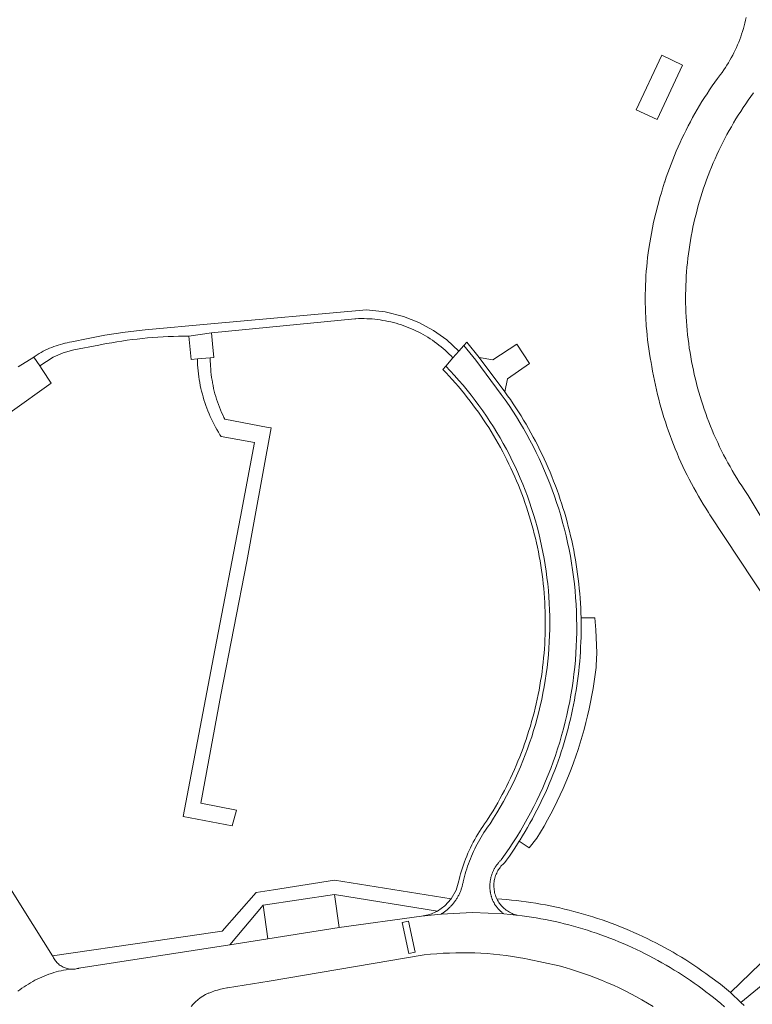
# Model space of a CAD drawing. Extents: x 146402 to 164798, y 455483 to 464134.
# Tile 456 of 575: x 158864 to 158963, y 460615 to 460749. Entities that reach past the tile are written whole.
import ezdxf

# ---------------------------------------------------------------- set-up
doc = ezdxf.new("R2010")
doc.units = 0
doc.header["$LTSCALE"] = 0.2
for name, color, linetype, lineweight in [('B-XX-VH-VERHARDING_BETONSTRAATSTEEN-GV', 252, 'CONTINUOUS', 18), ('B-XX-VH-VERHARDING_HALFVERHARDING-GV', 252, 'CONTINUOUS', 18), ('B-XX-VH-VERHARDING_STRAATBAKSTEEN-GV', 252, 'CONTINUOUS', 18), ('B-XX-VH-VERHARDING_TEGEL-GV', 252, 'CONTINUOUS', 18), ('B-XX-VH-VERHARDING_TEGEL_RUBBER-GV', 252, 'CONTINUOUS', 18)]:
    doc.layers.add(name, color=color, linetype=linetype, lineweight=lineweight)

msp = doc.modelspace()

# ---------------------------------------------------------------- linework, layer by layer
at = {"layer": 'B-XX-VH-VERHARDING_BETONSTRAATSTEEN-GV'}
for points in [[(158932.979, 460701.971), (158931.274, 460704.621), (158928.026, 460702.463), (158926.175, 460702.81), (158929.633, 460698.163), (158929.981, 460699.915)], [(158917.485, 460622.288), (158916.577, 460626.479), (158915.745, 460626.299), (158916.653, 460622.108)]]:
    msp.add_lwpolyline(points, close=True, dxfattribs=at)
for points in [[(158857.029, 460691.391), (158868.182, 460699.335), (158866.976, 460701.155), (158866.641, 460701.66), (158865.847, 460702.858), (158863.748, 460701.553)], [(158863.695, 460616.986), (158863.968, 460617.194), (158864.246, 460617.397), (158864.528, 460617.593), (158864.815, 460617.782), (158865.106, 460617.964), (158865.402, 460618.14), (158865.701, 460618.309), (158866.004, 460618.47), (158866.311, 460618.625), (158866.621, 460618.773), (158866.935, 460618.913), (158867.252, 460619.046), (158867.572, 460619.171), (158867.895, 460619.289), (158868.22, 460619.4), (158868.548, 460619.502), (158868.878, 460619.598), (158869.211, 460619.685), (158869.545, 460619.765), (158869.881, 460619.837), (158870.219, 460619.9), (158870.558, 460619.957), (158870.772, 460619.987), (158870.676, 460619.998), (158870.527, 460620.022), (158870.378, 460620.055), (158870.232, 460620.095), (158870.089, 460620.143), (158869.948, 460620.198), (158869.81, 460620.261), (158869.675, 460620.331), (158869.544, 460620.408), (158869.418, 460620.491), (158869.296, 460620.582), (158869.179, 460620.678), (158869.068, 460620.781), (158868.962, 460620.889), (158868.861, 460621.003), (158868.767, 460621.122), (158868.68, 460621.245), (158868.599, 460621.374), (158868.525, 460621.506), (158868.458, 460621.642), (158868.398, 460621.781), (158864.508, 460627.96), (158862.784, 460630.699)]]:
    msp.add_lwpolyline(points, dxfattribs=at)
at = {"layer": 'B-XX-VH-VERHARDING_HALFVERHARDING-GV'}
msp.add_lwpolyline([(158889.746, 460702.387), (158889.745, 460702.768), (158887.998, 460702.597), (158888.01, 460702.196), (158888.031, 460701.795), (158888.059, 460701.395), (158888.096, 460700.995), (158888.14, 460700.596), (158888.192, 460700.198), (158888.253, 460699.801), (158888.321, 460699.406), (158888.397, 460699.012), (158888.481, 460698.619), (158888.572, 460698.229), (158888.672, 460697.84), (158888.779, 460697.453), (158888.893, 460697.068), (158889.016, 460696.686), (158889.146, 460696.306), (158889.284, 460695.929), (158889.429, 460695.555), (158889.581, 460695.184), (158889.741, 460694.816), (158889.908, 460694.451), (158890.083, 460694.089), (158890.264, 460693.731), (158890.453, 460693.377), (158890.649, 460693.027), (158890.851, 460692.68), (158891.061, 460692.338), (158891.198, 460692.122), (158895.748, 460691.305), (158893.85, 460681.238), (158890.343, 460663.19), (158889.264, 460657.479), (158886.083, 460640.643), (158892.727, 460639.38), (158893.277, 460641.514), (158888.478, 460642.432), (158891.185, 460657.118), (158894.686, 460675.156), (158895.739, 460680.889), (158898.01, 460693.252), (158897.607, 460693.329), (158891.699, 460694.454), (158891.592, 460694.668), (158891.429, 460695.012), (158891.272, 460695.359), (158891.123, 460695.71), (158890.981, 460696.063), (158890.846, 460696.42), (158890.719, 460696.779), (158890.6, 460697.141), (158890.488, 460697.505), (158890.384, 460697.872), (158890.288, 460698.24), (158890.199, 460698.611), (158890.118, 460698.983), (158890.045, 460699.357), (158890.025, 460699.473), (158889.98, 460699.733), (158889.923, 460700.109), (158889.874, 460700.487), (158889.832, 460700.866), (158889.799, 460701.245), (158889.773, 460701.626), (158889.756, 460702.006), (158889.75, 460702.202)], close=True, dxfattribs=at)
at = {"layer": 'B-XX-VH-VERHARDING_STRAATBAKSTEEN-GV'}
for points in [[(158962.307, 460748.833), (158962.228, 460748.453), (158962.14, 460748.074), (158962.045, 460747.697), (158961.942, 460747.322), (158961.832, 460746.949), (158961.713, 460746.579), (158961.588, 460746.211), (158961.454, 460745.845), (158961.313, 460745.483), (158961.165, 460745.124), (158961.009, 460744.767), (158960.846, 460744.414), (158960.676, 460744.065), (158960.499, 460743.718), (158960.314, 460743.376), (158960.123, 460743.038), (158959.925, 460742.703), (158959.719, 460742.373), (158959.507, 460742.047), (158959.289, 460741.725), (158959.064, 460741.408), (158958.832, 460741.096), (158958.457, 460740.589), (158958.088, 460740.077), (158957.725, 460739.56), (158957.369, 460739.039), (158957.02, 460738.514), (158956.678, 460737.984), (158956.342, 460737.45), (158956.013, 460736.911), (158955.691, 460736.369), (158955.375, 460735.822), (158955.067, 460735.271), (158954.766, 460734.717), (158954.472, 460734.159), (158954.185, 460733.597), (158953.905, 460733.032), (158953.632, 460732.462), (158953.366, 460731.89), (158953.108, 460731.314), (158952.857, 460730.735), (158952.613, 460730.153), (158952.377, 460729.568), (158952.148, 460728.98), (158951.927, 460728.389), (158951.714, 460727.795), (158951.507, 460727.199), (158951.309, 460726.6), (158951.281, 460726.515), (158951.14, 460726.069), (158951.002, 460725.621), (158950.837, 460725.101), (158950.677, 460724.579), (158949.777, 460721.101), (158949.138, 460717.566), (158949.054, 460716.951), (158948.979, 460716.335), (158948.911, 460715.718), (158948.851, 460715.1), (158948.799, 460714.481), (158948.755, 460713.862), (158948.72, 460713.243), (158948.692, 460712.622), (158948.672, 460712.002), (158948.66, 460711.381), (158948.656, 460710.761), (158948.66, 460710.14), (158948.672, 460709.519), (158948.692, 460708.899), (158948.72, 460708.279), (158948.756, 460707.659), (158948.761, 460707.594), (158948.801, 460707.04), (158948.853, 460706.422), (158948.913, 460705.804), (158948.981, 460705.187), (158949.056, 460704.571), (158949.14, 460703.956), (158949.232, 460703.342), (158949.332, 460702.729), (158949.439, 460702.118), (158949.537, 460701.599), (158949.648, 460700.962), (158949.767, 460700.325), (158949.893, 460699.691), (158950.028, 460699.058), (158950.17, 460698.427), (158950.32, 460697.797), (158950.478, 460697.17), (158950.643, 460696.544), (158950.816, 460695.921), (158950.997, 460695.3), (158951.186, 460694.681), (158951.382, 460694.064), (158951.586, 460693.45), (158951.797, 460692.838), (158952.016, 460692.23), (158952.243, 460691.623), (158952.477, 460691.02), (158952.718, 460690.42), (158952.967, 460689.823), (158953.223, 460689.228), (158953.487, 460688.637), (158953.758, 460688.05), (158954.036, 460687.466), (158954.321, 460686.885), (158954.613, 460686.307), (158954.913, 460685.734), (158955.22, 460685.164), (158955.533, 460684.598), (158955.854, 460684.036), (158956.181, 460683.478), (158956.516, 460682.924), (158956.857, 460682.374), (158957.205, 460681.829), (158957.421, 460681.497), (158973.217, 460657.627)], [(158966.984, 460676.791), (158962.607, 460684.114), (158962.405, 460684.403), (158962.061, 460684.906), (158961.724, 460685.413), (158961.393, 460685.926), (158961.069, 460686.442), (158960.752, 460686.962), (158960.441, 460687.487), (158960.138, 460688.016), (158959.841, 460688.548), (158959.552, 460689.085), (158959.269, 460689.625), (158958.994, 460690.169), (158958.726, 460690.716), (158958.465, 460691.267), (158958.211, 460691.822), (158957.965, 460692.379), (158957.726, 460692.94), (158957.494, 460693.504), (158957.27, 460694.071), (158957.053, 460694.641), (158956.844, 460695.213), (158956.642, 460695.788), (158956.448, 460696.366), (158956.261, 460696.946), (158956.082, 460697.529), (158955.911, 460698.114), (158955.747, 460698.701), (158955.591, 460699.291), (158955.443, 460699.882), (158955.303, 460700.475), (158955.17, 460701.07), (158955.046, 460701.667), (158954.929, 460702.265), (158954.82, 460702.865), (158954.718, 460703.466), (158954.625, 460704.069), (158954.54, 460704.672), (158954.462, 460705.277), (158954.393, 460705.883), (158954.331, 460706.489), (158954.278, 460707.096), (158954.232, 460707.704), (158954.195, 460708.313), (158954.165, 460708.921), (158954.143, 460709.531), (158954.13, 460710.14), (158954.124, 460710.75), (158954.126, 460711.359), (158954.137, 460711.969), (158954.155, 460712.578), (158954.181, 460713.187), (158954.216, 460713.796), (158954.258, 460714.404), (158954.308, 460715.011), (158954.367, 460715.618), (158954.433, 460716.224), (158954.507, 460716.829), (158954.589, 460717.433), (158954.679, 460718.036), (158954.777, 460718.638), (158954.883, 460719.238), (158954.997, 460719.837), (158955.118, 460720.435), (158955.248, 460721.03), (158955.385, 460721.624), (158955.53, 460722.216), (158955.682, 460722.806), (158955.843, 460723.394), (158956.011, 460723.981), (158956.187, 460724.564), (158956.37, 460725.146), (158956.561, 460725.724), (158956.76, 460726.301), (158956.966, 460726.874), (158957.18, 460727.445), (158957.401, 460728.013), (158957.63, 460728.578), (158957.866, 460729.141), (158958.109, 460729.699), (158958.36, 460730.255), (158958.618, 460730.807), (158958.883, 460731.356), (158959.155, 460731.902), (158959.435, 460732.443), (158959.722, 460732.981), (158960.015, 460733.516), (158960.316, 460734.046), (158960.623, 460734.572), (158960.938, 460735.095), (158961.259, 460735.613), (158961.587, 460736.126), (158961.922, 460736.636), (158962.263, 460737.141), (158962.611, 460737.641), (158962.966, 460738.137), (158963.327, 460738.629)], [(158959.385, 460614.885), (158958.892, 460615.306), (158958.393, 460615.721), (158957.889, 460616.129), (158957.38, 460616.532), (158956.867, 460616.928), (158956.348, 460617.317), (158955.825, 460617.701), (158955.297, 460618.078), (158954.764, 460618.448), (158954.227, 460618.811), (158953.685, 460619.168), (158953.139, 460619.519), (158952.589, 460619.862), (158952.034, 460620.199), (158951.476, 460620.529), (158950.913, 460620.852), (158950.347, 460621.168), (158949.776, 460621.477), (158949.202, 460621.779), (158948.624, 460622.074), (158948.043, 460622.361), (158947.458, 460622.642), (158946.87, 460622.915), (158946.278, 460623.181), (158945.683, 460623.44), (158945.085, 460623.691), (158944.484, 460623.935), (158943.88, 460624.171), (158943.273, 460624.4), (158942.663, 460624.622), (158942.051, 460624.836), (158941.436, 460625.042), (158940.818, 460625.241), (158940.198, 460625.432), (158939.576, 460625.616), (158938.952, 460625.792), (158938.325, 460625.96), (158937.696, 460626.12), (158937.066, 460626.273), (158936.434, 460626.418), (158935.799, 460626.554), (158935.164, 460626.684), (158934.527, 460626.805), (158933.888, 460626.918), (158933.248, 460627.024), (158932.606, 460627.122), (158931.964, 460627.212), (158931.32, 460627.293), (158931.19, 460627.309), (158930.34, 460627.399), (158929.489, 460627.474), (158925.26, 460627.636), (158921.033, 460627.445), (158919.682, 460627.309), (158918.335, 460627.137), (158907.182, 460625.617), (158897.53, 460624.099), (158892.372, 460623.292), (158871.924, 460620.102), (158871.877, 460620.088), (158871.73, 460620.049), (158871.582, 460620.018), (158871.432, 460619.994), (158871.281, 460619.979), (158871.13, 460619.972), (158870.978, 460619.973), (158870.827, 460619.981), (158870.772, 460619.987), (158870.558, 460619.957), (158870.219, 460619.9), (158869.881, 460619.837), (158869.545, 460619.765), (158869.211, 460619.685), (158868.878, 460619.598), (158868.548, 460619.502), (158868.22, 460619.4), (158867.895, 460619.289), (158867.572, 460619.171), (158867.252, 460619.046), (158866.935, 460618.913), (158866.621, 460618.773), (158866.311, 460618.625), (158866.004, 460618.47), (158865.701, 460618.309), (158865.402, 460618.14), (158865.106, 460617.964), (158864.815, 460617.782), (158864.528, 460617.593), (158864.246, 460617.397), (158863.968, 460617.194), (158863.695, 460616.986)], [(158887.154, 460614.921), (158887.444, 460615.234), (158887.745, 460615.536), (158888.058, 460615.827), (158888.38, 460616.106), (158888.385, 460616.11), (158889.077, 460616.551), (158889.48, 460616.724), (158889.529, 460616.744), (158889.889, 460616.883), (158890.303, 460617.026), (158890.442, 460617.068), (158890.722, 460617.154), (158891.146, 460617.267), (158891.573, 460617.364), (158892.004, 460617.445), (158892.077, 460617.457), (158897.741, 460618.367), (158918.722, 460621.898), (158919.573, 460621.988), (158920.425, 460622.062), (158921.279, 460622.12), (158922.134, 460622.163), (158922.989, 460622.189), (158923.845, 460622.199), (158924.7, 460622.193), (158925.556, 460622.171), (158926.411, 460622.134), (158927.265, 460622.08), (158928.118, 460622.01), (158928.969, 460621.924), (158929.819, 460621.823), (158930.666, 460621.705), (158931.512, 460621.572), (158932.354, 460621.423), (158932.741, 460621.349), (158936.981, 460620.411), (158937.819, 460620.181), (158938.653, 460619.935), (158939.482, 460619.674), (158940.306, 460619.399), (158941.125, 460619.108), (158941.939, 460618.802), (158942.747, 460618.481), (158943.548, 460618.145), (158944.344, 460617.795), (158945.132, 460617.429), (158945.914, 460617.05), (158946.689, 460616.656), (158947.457, 460616.248), (158948.216, 460615.826), (158948.968, 460615.39), (158949.712, 460614.94)]]:
    msp.add_lwpolyline(points, dxfattribs=at)
for points in [[(158913.436, 460708.98), (158910.908, 460709.24), (158889.82, 460707.337), (158880.949, 460706.537), (158878.203, 460706.215), (158875.47, 460705.801), (158873.227, 460705.39), (158870.997, 460704.918), (158870.686, 460704.865), (158870.377, 460704.804), (158870.071, 460704.736), (158870.068, 460704.736), (158869.763, 460704.66), (158869.459, 460704.576), (158869.157, 460704.484), (158868.858, 460704.385), (158868.561, 460704.278), (158868.267, 460704.163), (158867.976, 460704.042), (158867.688, 460703.912), (158867.404, 460703.776), (158867.123, 460703.633), (158866.846, 460703.482), (158866.573, 460703.324), (158866.304, 460703.16), (158866.039, 460702.988), (158865.847, 460702.858), (158866.641, 460701.66), (158868.449, 460702.862), (158869.814, 460703.44), (158871.248, 460703.818), (158874.649, 460704.474), (158875.022, 460704.548), (158875.71, 460704.679), (158876.399, 460704.801), (158877.089, 460704.916), (158877.781, 460705.022), (158878.473, 460705.121), (158879.167, 460705.212), (158879.862, 460705.295), (158880.558, 460705.37), (158881.255, 460705.437), (158881.952, 460705.496), (158882.65, 460705.547), (158883.349, 460705.59), (158884.047, 460705.625), (158884.747, 460705.653), (158885.446, 460705.672), (158886.146, 460705.683), (158886.846, 460705.686), (158889.901, 460706.132), (158909.309, 460708.036), (158909.47, 460708.045), (158909.837, 460708.059), (158910.205, 460708.065), (158910.572, 460708.064), (158910.939, 460708.054), (158911.306, 460708.036), (158911.673, 460708.011), (158912.039, 460707.977), (158912.404, 460707.935), (158912.768, 460707.886), (158913.131, 460707.828), (158913.492, 460707.763), (158913.852, 460707.69), (158914.211, 460707.609), (158914.567, 460707.52), (158914.922, 460707.423), (158915.274, 460707.319), (158915.624, 460707.207), (158915.972, 460707.088), (158916.316, 460706.961), (158916.658, 460706.826), (158916.997, 460706.684), (158917.333, 460706.535), (158917.588, 460706.416), (158917.918, 460706.253), (158918.245, 460706.083), (158918.568, 460705.906), (158918.887, 460705.722), (158919.202, 460705.531), (158919.513, 460705.334), (158919.82, 460705.129), (158920.122, 460704.918), (158920.419, 460704.701), (158920.712, 460704.477), (158920.999, 460704.247), (158921.282, 460704.011), (158921.559, 460703.768), (158921.831, 460703.52), (158922.098, 460703.266), (158922.359, 460703.006), (158922.614, 460702.74), (158923.429, 460703.67), (158921.796, 460705.172), (158919.992, 460706.464), (158919.401, 460706.786), (158918.007, 460707.544), (158915.904, 460708.37)], [(158926.175, 460702.81), (158924.471, 460704.859), (158924.071, 460704.402), (158925.703, 460702.439), (158929.152, 460697.805), (158929.684, 460697.057), (158930.204, 460696.301), (158930.71, 460695.535), (158931.204, 460694.761), (158931.684, 460693.979), (158932.15, 460693.188), (158932.604, 460692.39), (158933.043, 460691.584), (158933.468, 460690.77), (158933.88, 460689.95), (158934.278, 460689.123), (158934.661, 460688.288), (158935.03, 460687.448), (158935.385, 460686.601), (158935.725, 460685.749), (158936.05, 460684.891), (158936.361, 460684.027), (158936.657, 460683.158), (158936.938, 460682.284), (158937.211, 460681.382), (158937.468, 460680.476), (158937.709, 460679.565), (158937.934, 460678.65), (158938.143, 460677.731), (158938.335, 460676.809), (158938.512, 460675.883), (158938.672, 460674.955), (158938.816, 460674.024), (158938.944, 460673.09), (158939.055, 460672.155), (158939.149, 460671.217), (158939.228, 460670.278), (158939.289, 460669.338), (158939.335, 460668.397), (158939.363, 460667.455), (158939.376, 460666.513), (158939.371, 460665.571), (158939.35, 460664.629), (158939.313, 460663.688), (158939.259, 460662.747), (158939.188, 460661.808), (158939.102, 460660.869), (158938.998, 460659.933), (158938.878, 460658.998), (158938.742, 460658.066), (158938.59, 460657.136), (158938.421, 460656.209), (158938.236, 460655.286), (158938.035, 460654.365), (158937.817, 460653.448), (158937.584, 460652.536), (158937.334, 460651.627), (158937.069, 460650.723), (158936.788, 460649.824), (158936.491, 460648.929), (158936.179, 460648.041), (158935.85, 460647.157), (158935.507, 460646.28), (158935.148, 460645.409), (158934.774, 460644.544), (158934.385, 460643.686), (158933.981, 460642.835), (158933.562, 460641.991), (158933.128, 460641.155), (158932.679, 460640.326), (158932.216, 460639.506), (158931.739, 460638.693), (158931.248, 460637.889), (158930.742, 460637.094), (158930.223, 460636.308), (158929.69, 460635.531), (158929.143, 460634.764), (158929.081, 460634.704), (158929.02, 460634.644), (158928.961, 460634.582), (158928.902, 460634.519), (158928.844, 460634.456), (158928.788, 460634.391), (158928.733, 460634.325), (158928.679, 460634.258), (158928.626, 460634.191), (158928.574, 460634.122), (158928.523, 460634.053), (158928.474, 460633.982), (158928.426, 460633.911), (158928.379, 460633.839), (158928.334, 460633.766), (158928.289, 460633.693), (158928.246, 460633.618), (158928.205, 460633.543), (158928.164, 460633.467), (158928.125, 460633.391), (158928.087, 460633.314), (158928.051, 460633.236), (158928.016, 460633.157), (158927.983, 460633.078), (158927.951, 460632.999), (158927.92, 460632.918), (158927.89, 460632.838), (158927.862, 460632.756), (158927.836, 460632.675), (158927.811, 460632.593), (158927.787, 460632.51), (158927.765, 460632.427), (158927.744, 460632.344), (158927.725, 460632.26), (158927.707, 460632.176), (158927.691, 460632.092), (158927.676, 460632.007), (158927.663, 460631.922), (158927.651, 460631.837), (158927.64, 460631.752), (158927.631, 460631.666), (158927.624, 460631.581), (158927.618, 460631.495), (158927.614, 460631.409), (158927.611, 460631.323), (158927.609, 460631.238), (158927.609, 460631.152), (158927.611, 460631.066), (158927.614, 460630.98), (158927.619, 460630.894), (158927.625, 460630.809), (158927.632, 460630.723), (158927.641, 460630.638), (158927.652, 460630.552), (158927.664, 460630.467), (158927.678, 460630.383), (158927.693, 460630.298), (158927.709, 460630.214), (158927.727, 460630.13), (158927.747, 460630.046), (158927.768, 460629.963), (158927.79, 460629.88), (158927.814, 460629.797), (158927.839, 460629.715), (158927.866, 460629.633), (158927.894, 460629.552), (158927.924, 460629.472), (158927.955, 460629.392), (158927.987, 460629.312), (158928.021, 460629.233), (158928.058, 460629.159), (158928.096, 460629.085), (158928.135, 460629.013), (158928.175, 460628.941), (158928.217, 460628.869), (158928.26, 460628.799), (158928.304, 460628.729), (158928.35, 460628.66), (158928.396, 460628.592), (158928.444, 460628.524), (158928.493, 460628.458), (158928.543, 460628.392), (158928.595, 460628.327), (158928.647, 460628.263), (158928.7, 460628.2), (158928.755, 460628.138), (158928.811, 460628.077), (158928.867, 460628.017), (158928.925, 460627.958), (158928.984, 460627.9), (158929.044, 460627.843), (158929.105, 460627.787), (158929.166, 460627.732), (158929.229, 460627.678), (158929.293, 460627.625), (158929.357, 460627.574), (158929.423, 460627.523), (158929.489, 460627.474), (158930.34, 460627.399), (158931.19, 460627.309), (158931.13, 460627.326), (158930.956, 460627.381), (158930.785, 460627.443), (158930.617, 460627.513), (158930.452, 460627.59), (158930.291, 460627.674), (158930.133, 460627.766), (158929.979, 460627.864), (158929.83, 460627.969), (158929.686, 460628.08), (158929.547, 460628.198), (158929.413, 460628.321), (158929.285, 460628.45), (158929.162, 460628.585), (158929.046, 460628.725), (158928.935, 460628.87), (158928.832, 460629.02), (158928.734, 460629.174), (158928.644, 460629.332), (158928.561, 460629.494), (158928.486, 460629.659), (158928.418, 460629.827), (158928.358, 460629.997), (158928.305, 460630.17), (158928.26, 460630.345), (158928.223, 460630.522), (158928.194, 460630.7), (158928.173, 460630.88), (158928.159, 460631.06), (158928.154, 460631.241), (158928.157, 460631.421), (158928.168, 460631.602), (158928.186, 460631.782), (158928.213, 460631.96), (158928.247, 460632.138), (158928.289, 460632.313), (158928.339, 460632.487), (158928.397, 460632.658), (158928.462, 460632.827), (158928.535, 460632.992), (158928.615, 460633.154), (158928.701, 460633.313), (158928.795, 460633.467), (158928.896, 460633.617), (158929.003, 460633.763), (158929.116, 460633.904), (158929.236, 460634.039), (158929.361, 460634.169), (158929.492, 460634.293), (158929.629, 460634.412), (158929.869, 460634.745), (158930.249, 460635.284), (158930.622, 460635.827), (158930.988, 460636.375), (158931.348, 460636.927), (158931.595, 460637.317), (158931.701, 460637.483), (158932.047, 460638.044), (158932.387, 460638.609), (158932.72, 460639.178), (158933.045, 460639.751), (158933.364, 460640.327), (158933.676, 460640.908), (158933.98, 460641.492), (158934.278, 460642.08), (158934.568, 460642.672), (158934.851, 460643.267), (158935.127, 460643.865), (158935.396, 460644.467), (158935.657, 460645.072), (158935.911, 460645.68), (158936.157, 460646.291), (158936.396, 460646.905), (158936.628, 460647.522), (158936.852, 460648.142), (158937.069, 460648.764), (158937.278, 460649.389), (158937.479, 460650.017), (158937.673, 460650.647), (158937.859, 460651.279), (158938.037, 460651.913), (158938.208, 460652.55), (158938.371, 460653.188), (158938.526, 460653.829), (158938.673, 460654.471), (158938.813, 460655.115), (158938.945, 460655.761), (158939.069, 460656.408), (158939.185, 460657.057), (158939.293, 460657.707), (158939.393, 460658.358), (158939.486, 460659.011), (158939.57, 460659.664), (158939.646, 460660.319), (158939.715, 460660.974), (158939.775, 460661.63), (158939.828, 460662.287), (158939.873, 460662.945), (158939.909, 460663.603), (158939.938, 460664.261), (158939.959, 460664.92), (158939.971, 460665.579), (158939.976, 460666.238), (158939.973, 460666.896), (158939.961, 460667.541), (158939.961, 460667.555), (158939.942, 460668.214), (158939.915, 460668.872), (158939.879, 460669.531), (158939.836, 460670.188), (158939.784, 460670.845), (158939.725, 460671.501), (158939.658, 460672.157), (158939.583, 460672.812), (158939.5, 460673.465), (158939.409, 460674.118), (158939.31, 460674.77), (158939.203, 460675.42), (158939.088, 460676.069), (158938.965, 460676.716), (158938.835, 460677.362), (158938.697, 460678.006), (158938.551, 460678.649), (158938.397, 460679.29), (158938.235, 460679.929), (158938.065, 460680.565), (158937.888, 460681.2), (158937.703, 460681.833), (158937.511, 460682.463), (158937.357, 460682.947), (158937.151, 460683.573), (158936.938, 460684.197), (158936.716, 460684.817), (158936.488, 460685.435), (158936.251, 460686.051), (158936.008, 460686.663), (158935.757, 460687.272), (158935.498, 460687.879), (158935.233, 460688.482), (158934.959, 460689.082), (158934.679, 460689.678), (158934.391, 460690.271), (158934.097, 460690.86), (158933.795, 460691.446), (158933.486, 460692.028), (158933.17, 460692.607), (158932.847, 460693.181), (158932.517, 460693.752), (158932.18, 460694.318), (158931.836, 460694.88), (158931.486, 460695.438), (158931.128, 460695.992), (158930.764, 460696.542), (158930.394, 460697.087), (158930.017, 460697.627), (158929.633, 460698.163)], [(158925.703, 460702.439), (158924.071, 460704.402), (158923.429, 460703.67), (158922.614, 460702.74), (158921.641, 460701.629), (158922.244, 460700.997), (158922.835, 460700.355), (158923.415, 460699.702), (158923.983, 460699.04), (158924.54, 460698.367), (158925.085, 460697.685), (158925.618, 460696.994), (158926.138, 460696.293), (158926.647, 460695.583), (158927.143, 460694.865), (158927.626, 460694.137), (158928.096, 460693.402), (158928.554, 460692.659), (158928.998, 460691.907), (158929.429, 460691.148), (158929.847, 460690.381), (158930.251, 460689.608), (158930.642, 460688.827), (158931.019, 460688.04), (158931.383, 460687.246), (158931.732, 460686.446), (158932.067, 460685.639), (158932.388, 460684.828), (158932.695, 460684.01), (158932.987, 460683.188), (158933.265, 460682.36), (158933.528, 460681.528), (158933.777, 460680.691), (158934.012, 460679.85), (158934.231, 460679.005), (158934.436, 460678.156), (158934.625, 460677.304), (158934.8, 460676.449), (158934.96, 460675.59), (158935.105, 460674.729), (158935.234, 460673.866), (158935.349, 460673.001), (158935.448, 460672.133), (158935.532, 460671.264), (158935.601, 460670.394), (158935.655, 460669.523), (158935.693, 460668.65), (158935.716, 460667.778), (158935.724, 460666.905), (158935.717, 460666.032), (158935.694, 460665.159), (158935.656, 460664.287), (158935.603, 460663.415), (158935.535, 460662.545), (158935.451, 460661.676), (158935.352, 460660.809), (158935.238, 460659.943), (158935.109, 460659.08), (158934.965, 460658.219), (158934.806, 460657.36), (158934.631, 460656.505), (158934.442, 460655.652), (158934.238, 460654.804), (158934.019, 460653.959), (158933.786, 460653.117), (158933.537, 460652.28), (158933.274, 460651.448), (158932.997, 460650.62), (158932.705, 460649.797), (158932.399, 460648.98), (158932.078, 460648.168), (158931.743, 460647.361), (158931.395, 460646.561), (158931.032, 460645.767), (158930.655, 460644.979), (158930.265, 460644.198), (158929.861, 460643.424), (158929.444, 460642.658), (158929.013, 460641.898), (158928.569, 460641.147), (158928.112, 460640.403), (158927.642, 460639.667), (158927.427, 460639.374), (158927.218, 460639.077), (158927.014, 460638.776), (158926.814, 460638.472), (158926.62, 460638.165), (158926.432, 460637.854), (158926.248, 460637.541), (158926.07, 460637.224), (158925.898, 460636.904), (158925.731, 460636.581), (158925.569, 460636.256), (158925.413, 460635.927), (158925.263, 460635.597), (158925.119, 460635.263), (158924.98, 460634.927), (158924.847, 460634.589), (158924.719, 460634.249), (158924.598, 460633.906), (158924.482, 460633.562), (158924.373, 460633.215), (158924.269, 460632.867), (158924.171, 460632.517), (158924.08, 460632.165), (158923.994, 460631.812), (158923.974, 460631.701), (158923.952, 460631.589), (158923.928, 460631.479), (158923.902, 460631.368), (158923.874, 460631.258), (158923.844, 460631.149), (158923.812, 460631.04), (158923.778, 460630.932), (158923.742, 460630.825), (158923.705, 460630.718), (158923.665, 460630.612), (158923.624, 460630.506), (158923.58, 460630.401), (158923.535, 460630.297), (158923.488, 460630.194), (158923.439, 460630.092), (158923.389, 460629.991), (158923.336, 460629.89), (158923.282, 460629.791), (158923.226, 460629.692), (158923.168, 460629.595), (158923.109, 460629.498), (158923.048, 460629.403), (158922.985, 460629.308), (158922.92, 460629.215), (158922.854, 460629.123), (158922.786, 460629.032), (158922.717, 460628.943), (158922.646, 460628.854), (158922.574, 460628.767), (158922.5, 460628.681), (158922.424, 460628.597), (158922.347, 460628.514), (158922.269, 460628.432), (158922.189, 460628.352), (158922.108, 460628.273), (158922.025, 460628.195), (158921.941, 460628.119), (158921.856, 460628.045), (158921.769, 460627.972), (158921.682, 460627.9), (158921.592, 460627.83), (158921.502, 460627.762), (158921.411, 460627.695), (158921.318, 460627.63), (158921.224, 460627.567), (158921.129, 460627.505), (158921.033, 460627.445), (158925.26, 460627.636), (158929.489, 460627.474), (158929.423, 460627.523), (158929.357, 460627.574), (158929.293, 460627.625), (158929.229, 460627.678), (158929.166, 460627.732), (158929.105, 460627.787), (158929.044, 460627.843), (158928.984, 460627.9), (158928.925, 460627.958), (158928.867, 460628.017), (158928.811, 460628.077), (158928.755, 460628.138), (158928.7, 460628.2), (158928.647, 460628.263), (158928.595, 460628.327), (158928.543, 460628.392), (158928.493, 460628.458), (158928.444, 460628.524), (158928.396, 460628.592), (158928.35, 460628.66), (158928.304, 460628.729), (158928.26, 460628.799), (158928.217, 460628.869), (158928.175, 460628.941), (158928.135, 460629.013), (158928.096, 460629.085), (158928.058, 460629.159), (158928.021, 460629.233), (158927.987, 460629.312), (158927.955, 460629.392), (158927.924, 460629.472), (158927.894, 460629.552), (158927.866, 460629.633), (158927.839, 460629.715), (158927.814, 460629.797), (158927.79, 460629.88), (158927.768, 460629.963), (158927.747, 460630.046), (158927.727, 460630.13), (158927.709, 460630.214), (158927.693, 460630.298), (158927.678, 460630.383), (158927.664, 460630.467), (158927.652, 460630.552), (158927.641, 460630.638), (158927.632, 460630.723), (158927.625, 460630.809), (158927.619, 460630.894), (158927.614, 460630.98), (158927.611, 460631.066), (158927.609, 460631.152), (158927.609, 460631.238), (158927.611, 460631.323), (158927.614, 460631.409), (158927.618, 460631.495), (158927.624, 460631.581), (158927.631, 460631.666), (158927.64, 460631.752), (158927.651, 460631.837), (158927.663, 460631.922), (158927.676, 460632.007), (158927.691, 460632.092), (158927.707, 460632.176), (158927.725, 460632.26), (158927.744, 460632.344), (158927.765, 460632.427), (158927.787, 460632.51), (158927.811, 460632.593), (158927.836, 460632.675), (158927.862, 460632.756), (158927.89, 460632.838), (158927.92, 460632.918), (158927.951, 460632.999), (158927.983, 460633.078), (158928.016, 460633.157), (158928.051, 460633.236), (158928.087, 460633.314), (158928.125, 460633.391), (158928.164, 460633.467), (158928.205, 460633.543), (158928.246, 460633.618), (158928.289, 460633.693), (158928.334, 460633.766), (158928.379, 460633.839), (158928.426, 460633.911), (158928.474, 460633.982), (158928.523, 460634.053), (158928.574, 460634.122), (158928.626, 460634.191), (158928.679, 460634.258), (158928.733, 460634.325), (158928.788, 460634.391), (158928.844, 460634.456), (158928.902, 460634.519), (158928.961, 460634.582), (158929.02, 460634.644), (158929.081, 460634.704), (158929.143, 460634.764), (158929.69, 460635.531), (158930.223, 460636.308), (158930.742, 460637.094), (158931.248, 460637.889), (158931.739, 460638.693), (158932.216, 460639.506), (158932.679, 460640.326), (158933.128, 460641.155), (158933.562, 460641.991), (158933.981, 460642.835), (158934.385, 460643.686), (158934.774, 460644.544), (158935.148, 460645.409), (158935.507, 460646.28), (158935.85, 460647.157), (158936.179, 460648.041), (158936.491, 460648.929), (158936.788, 460649.824), (158937.069, 460650.723), (158937.334, 460651.627), (158937.584, 460652.536), (158937.817, 460653.448), (158938.035, 460654.365), (158938.236, 460655.286), (158938.421, 460656.209), (158938.59, 460657.136), (158938.742, 460658.066), (158938.878, 460658.998), (158938.998, 460659.933), (158939.102, 460660.869), (158939.188, 460661.808), (158939.259, 460662.747), (158939.313, 460663.688), (158939.35, 460664.629), (158939.371, 460665.571), (158939.376, 460666.513), (158939.363, 460667.455), (158939.335, 460668.397), (158939.289, 460669.338), (158939.228, 460670.278), (158939.149, 460671.217), (158939.055, 460672.155), (158938.944, 460673.09), (158938.816, 460674.024), (158938.672, 460674.955), (158938.512, 460675.883), (158938.335, 460676.809), (158938.143, 460677.731), (158937.934, 460678.65), (158937.709, 460679.565), (158937.468, 460680.476), (158937.211, 460681.382), (158936.938, 460682.284), (158936.657, 460683.158), (158936.361, 460684.027), (158936.05, 460684.891), (158935.725, 460685.749), (158935.385, 460686.601), (158935.03, 460687.448), (158934.661, 460688.288), (158934.278, 460689.123), (158933.88, 460689.95), (158933.468, 460690.77), (158933.043, 460691.584), (158932.604, 460692.39), (158932.15, 460693.188), (158931.684, 460693.979), (158931.204, 460694.761), (158930.71, 460695.535), (158930.204, 460696.301), (158929.684, 460697.057), (158929.152, 460697.805)], [(158922.244, 460700.997), (158921.641, 460701.629), (158921.244, 460701.176), (158921.678, 460700.722), (158922.106, 460700.263), (158922.528, 460699.798), (158922.945, 460699.328), (158923.355, 460698.852), (158923.759, 460698.372), (158924.157, 460697.886), (158924.549, 460697.396), (158924.934, 460696.9), (158925.313, 460696.399), (158925.686, 460695.894), (158926.052, 460695.384), (158926.412, 460694.869), (158926.765, 460694.35), (158927.112, 460693.826), (158927.452, 460693.299), (158927.785, 460692.766), (158928.111, 460692.23), (158928.431, 460691.689), (158928.743, 460691.144), (158929.049, 460690.596), (158929.347, 460690.043), (158929.638, 460689.487), (158929.923, 460688.927), (158930.2, 460688.364), (158930.47, 460687.797), (158930.733, 460687.227), (158930.988, 460686.653), (158931.236, 460686.076), (158931.477, 460685.496), (158931.71, 460684.913), (158931.936, 460684.327), (158932.155, 460683.739), (158932.366, 460683.147), (158932.569, 460682.553), (158932.765, 460681.957), (158932.953, 460681.357), (158933.133, 460680.756), (158933.306, 460680.152), (158933.471, 460679.547), (158933.629, 460678.939), (158933.778, 460678.329), (158933.92, 460677.717), (158934.054, 460677.104), (158934.18, 460676.488), (158934.299, 460675.872), (158934.409, 460675.254), (158934.512, 460674.634), (158934.607, 460674.014), (158934.693, 460673.392), (158934.772, 460672.769), (158934.843, 460672.145), (158934.906, 460671.52), (158934.961, 460670.894), (158935.008, 460670.268), (158935.047, 460669.642), (158935.078, 460669.014), (158935.101, 460668.387), (158935.117, 460667.759), (158935.124, 460667.131), (158935.123, 460666.503), (158935.114, 460665.876), (158935.097, 460665.248), (158935.072, 460664.62), (158935.039, 460663.993), (158934.998, 460663.367), (158934.949, 460662.741), (158934.892, 460662.115), (158934.828, 460661.491), (158934.755, 460660.867), (158934.674, 460660.244), (158934.585, 460659.623), (158934.489, 460659.002), (158934.385, 460658.383), (158934.272, 460657.765), (158934.152, 460657.149), (158934.024, 460656.534), (158933.888, 460655.921), (158933.745, 460655.31), (158933.593, 460654.701), (158933.434, 460654.093), (158933.267, 460653.488), (158933.093, 460652.885), (158932.91, 460652.284), (158932.72, 460651.685), (158932.523, 460651.089), (158932.318, 460650.496), (158932.105, 460649.905), (158931.885, 460649.317), (158931.657, 460648.731), (158931.422, 460648.149), (158931.18, 460647.57), (158930.93, 460646.994), (158930.673, 460646.421), (158930.409, 460645.851), (158930.137, 460645.285), (158929.858, 460644.723), (158929.572, 460644.164), (158929.279, 460643.608), (158928.979, 460643.057), (158928.672, 460642.509), (158928.358, 460641.965), (158928.037, 460641.426), (158927.709, 460640.89), (158927.374, 460640.359), (158927.139, 460639.994), (158926.893, 460639.656), (158926.654, 460639.313), (158926.421, 460638.966), (158926.195, 460638.615), (158925.976, 460638.259), (158925.763, 460637.899), (158925.558, 460637.535), (158925.359, 460637.167), (158925.168, 460636.795), (158924.983, 460636.42), (158924.806, 460636.042), (158924.636, 460635.66), (158924.474, 460635.275), (158924.319, 460634.887), (158924.171, 460634.495), (158924.031, 460634.102), (158923.899, 460633.705), (158923.774, 460633.306), (158923.656, 460632.905), (158923.547, 460632.502), (158923.445, 460632.097), (158923.41, 460631.949), (158923.036, 460630.652), (158922.37, 460629.478), (158921.532, 460628.558), (158920.517, 460627.838), (158919.461, 460627.38), (158918.335, 460627.137), (158919.682, 460627.309), (158921.033, 460627.445), (158921.129, 460627.505), (158921.224, 460627.567), (158921.318, 460627.63), (158921.411, 460627.695), (158921.502, 460627.762), (158921.592, 460627.83), (158921.682, 460627.9), (158921.769, 460627.972), (158921.856, 460628.045), (158921.941, 460628.119), (158922.025, 460628.195), (158922.108, 460628.273), (158922.189, 460628.352), (158922.269, 460628.432), (158922.347, 460628.514), (158922.424, 460628.597), (158922.5, 460628.681), (158922.574, 460628.767), (158922.646, 460628.854), (158922.717, 460628.943), (158922.786, 460629.032), (158922.854, 460629.123), (158922.92, 460629.215), (158922.985, 460629.308), (158923.048, 460629.403), (158923.109, 460629.498), (158923.168, 460629.595), (158923.226, 460629.692), (158923.282, 460629.791), (158923.336, 460629.89), (158923.389, 460629.991), (158923.439, 460630.092), (158923.488, 460630.194), (158923.535, 460630.297), (158923.58, 460630.401), (158923.624, 460630.506), (158923.665, 460630.612), (158923.705, 460630.718), (158923.742, 460630.825), (158923.778, 460630.932), (158923.812, 460631.04), (158923.844, 460631.149), (158923.874, 460631.258), (158923.902, 460631.368), (158923.928, 460631.479), (158923.952, 460631.589), (158923.974, 460631.701), (158923.994, 460631.812), (158924.08, 460632.165), (158924.171, 460632.517), (158924.269, 460632.867), (158924.373, 460633.215), (158924.482, 460633.562), (158924.598, 460633.906), (158924.719, 460634.249), (158924.847, 460634.589), (158924.98, 460634.927), (158925.119, 460635.263), (158925.263, 460635.597), (158925.413, 460635.927), (158925.569, 460636.256), (158925.731, 460636.581), (158925.898, 460636.904), (158926.07, 460637.224), (158926.248, 460637.541), (158926.432, 460637.854), (158926.62, 460638.165), (158926.814, 460638.472), (158927.014, 460638.776), (158927.218, 460639.077), (158927.427, 460639.374), (158927.642, 460639.667), (158928.112, 460640.403), (158928.569, 460641.147), (158929.013, 460641.898), (158929.444, 460642.658), (158929.861, 460643.424), (158930.265, 460644.198), (158930.655, 460644.979), (158931.032, 460645.767), (158931.395, 460646.561), (158931.743, 460647.361), (158932.078, 460648.168), (158932.399, 460648.98), (158932.705, 460649.797), (158932.997, 460650.62), (158933.274, 460651.448), (158933.537, 460652.28), (158933.786, 460653.117), (158934.019, 460653.959), (158934.238, 460654.804), (158934.442, 460655.652), (158934.631, 460656.505), (158934.806, 460657.36), (158934.965, 460658.219), (158935.109, 460659.08), (158935.238, 460659.943), (158935.352, 460660.809), (158935.451, 460661.676), (158935.535, 460662.545), (158935.603, 460663.415), (158935.656, 460664.287), (158935.694, 460665.159), (158935.717, 460666.032), (158935.724, 460666.905), (158935.716, 460667.778), (158935.693, 460668.65), (158935.655, 460669.523), (158935.601, 460670.394), (158935.532, 460671.264), (158935.448, 460672.133), (158935.349, 460673.001), (158935.234, 460673.866), (158935.105, 460674.729), (158934.96, 460675.59), (158934.8, 460676.449), (158934.625, 460677.304), (158934.436, 460678.156), (158934.231, 460679.005), (158934.012, 460679.85), (158933.777, 460680.691), (158933.528, 460681.528), (158933.265, 460682.36), (158932.987, 460683.188), (158932.695, 460684.01), (158932.388, 460684.828), (158932.067, 460685.639), (158931.732, 460686.446), (158931.383, 460687.246), (158931.019, 460688.04), (158930.642, 460688.827), (158930.251, 460689.608), (158929.847, 460690.381), (158929.429, 460691.148), (158928.998, 460691.907), (158928.554, 460692.659), (158928.096, 460693.402), (158927.626, 460694.137), (158927.143, 460694.865), (158926.647, 460695.583), (158926.138, 460696.293), (158925.618, 460696.994), (158925.085, 460697.685), (158924.54, 460698.367), (158923.983, 460699.04), (158923.415, 460699.702), (158922.835, 460700.355)], [(158941.848, 460667.529), (158939.961, 460667.541), (158939.973, 460666.896), (158939.976, 460666.238), (158939.971, 460665.579), (158939.959, 460664.92), (158939.938, 460664.261), (158939.909, 460663.603), (158939.873, 460662.945), (158939.828, 460662.287), (158939.775, 460661.63), (158939.715, 460660.974), (158939.646, 460660.319), (158939.57, 460659.664), (158939.486, 460659.011), (158939.393, 460658.358), (158939.293, 460657.707), (158939.185, 460657.057), (158939.069, 460656.408), (158938.945, 460655.761), (158938.813, 460655.115), (158938.673, 460654.471), (158938.526, 460653.829), (158938.371, 460653.188), (158938.208, 460652.55), (158938.037, 460651.913), (158937.859, 460651.279), (158937.673, 460650.647), (158937.479, 460650.017), (158937.278, 460649.389), (158937.069, 460648.764), (158936.852, 460648.142), (158936.628, 460647.522), (158936.396, 460646.905), (158936.157, 460646.291), (158935.911, 460645.68), (158935.657, 460645.072), (158935.396, 460644.467), (158935.127, 460643.865), (158934.851, 460643.267), (158934.568, 460642.672), (158934.278, 460642.08), (158933.98, 460641.492), (158933.676, 460640.908), (158933.364, 460640.327), (158933.045, 460639.751), (158932.72, 460639.178), (158932.387, 460638.609), (158932.047, 460638.044), (158931.701, 460637.483), (158931.595, 460637.317), (158932.943, 460636.399), (158933.99, 460637.724), (158934.481, 460638.534), (158934.958, 460639.353), (158935.421, 460640.179), (158935.87, 460641.013), (158936.305, 460641.855), (158936.726, 460642.704), (158937.133, 460643.559), (158937.524, 460644.422), (158937.902, 460645.291), (158938.264, 460646.166), (158938.612, 460647.047), (158938.945, 460647.935), (158939.262, 460648.827), (158939.565, 460649.725), (158939.852, 460650.627), (158940.125, 460651.535), (158940.381, 460652.447), (158940.623, 460653.363), (158940.849, 460654.283), (158941.059, 460655.207), (158941.254, 460656.134), (158941.433, 460657.064), (158941.596, 460657.997), (158941.743, 460658.933), (158941.875, 460659.872), (158941.99, 460660.812), (158942.02, 460661.075), (158942.093, 460662.786), (158942.067, 460663.838), (158942.025, 460664.889), (158941.967, 460665.94), (158941.893, 460666.989)], [(158915.745, 460626.299), (158916.577, 460626.479), (158917.485, 460622.288), (158916.653, 460622.108)]]:
    msp.add_lwpolyline(points, close=True, dxfattribs=at)
at = {"layer": 'B-XX-VH-VERHARDING_TEGEL-GV'}
for points in [[(158890.048, 460704.635), (158889.901, 460706.132), (158886.846, 460705.686), (158886.98, 460704.312), (158887.156, 460702.514), (158887.998, 460702.597), (158889.745, 460702.768), (158890.226, 460702.815)], [(158922.37, 460629.478), (158906.572, 460632.021), (158898.295, 460630.718), (158897.707, 460630.625), (158895.97, 460630.351), (158891.375, 460625.139), (158890.081, 460624.95), (158882.066, 460623.779), (158868.398, 460621.781), (158868.458, 460621.642), (158868.525, 460621.506), (158868.599, 460621.374), (158868.68, 460621.245), (158868.767, 460621.122), (158868.861, 460621.003), (158868.962, 460620.889), (158869.068, 460620.781), (158869.179, 460620.678), (158869.296, 460620.582), (158869.418, 460620.491), (158869.544, 460620.408), (158869.675, 460620.331), (158869.81, 460620.261), (158869.948, 460620.198), (158870.089, 460620.143), (158870.232, 460620.095), (158870.378, 460620.055), (158870.527, 460620.022), (158870.676, 460619.998), (158870.772, 460619.987), (158870.827, 460619.981), (158870.978, 460619.973), (158871.13, 460619.972), (158871.281, 460619.979), (158871.432, 460619.994), (158871.582, 460620.018), (158871.73, 460620.049), (158871.877, 460620.088), (158871.924, 460620.102), (158892.372, 460623.292), (158896.923, 460628.652), (158906.575, 460630.069), (158920.517, 460627.838), (158921.532, 460628.558)], [(158907.182, 460625.617), (158906.575, 460630.069), (158896.923, 460628.652), (158897.53, 460624.099)], [(158965.621, 460618.745), (158964.261, 460620.732), (158960.219, 460616.8), (158961.622, 460615.451)]]:
    msp.add_lwpolyline(points, close=True, dxfattribs=at)
msp.add_lwpolyline([(158962.052, 460615.062), (158961.622, 460615.451), (158960.219, 460616.8), (158958.836, 460617.923), (158957.416, 460619), (158956.88, 460619.388), (158956.339, 460619.77), (158955.794, 460620.145), (158955.244, 460620.514), (158954.69, 460620.876), (158954.131, 460621.231), (158953.568, 460621.58), (158953.001, 460621.921), (158952.43, 460622.256), (158951.855, 460622.584), (158951.276, 460622.905), (158950.693, 460623.218), (158950.106, 460623.525), (158949.516, 460623.825), (158948.922, 460624.117), (158948.325, 460624.403), (158947.724, 460624.681), (158947.12, 460624.951), (158946.513, 460625.215), (158945.902, 460625.471), (158945.289, 460625.72), (158944.672, 460625.961), (158944.053, 460626.195), (158943.431, 460626.421), (158942.806, 460626.64), (158942.179, 460626.851), (158941.549, 460627.054), (158940.917, 460627.251), (158940.282, 460627.439), (158939.645, 460627.619), (158939.006, 460627.792), (158938.365, 460627.957), (158937.722, 460628.115), (158937.077, 460628.265), (158936.431, 460628.407), (158935.782, 460628.541), (158935.133, 460628.667), (158934.481, 460628.785), (158933.828, 460628.895), (158933.175, 460628.998), (158932.519, 460629.093), (158931.863, 460629.179), (158931.206, 460629.258), (158930.548, 460629.329), (158929.889, 460629.392), (158929.229, 460629.447), (158928.569, 460629.494), (158928.561, 460629.494), (158928.644, 460629.332), (158928.734, 460629.174), (158928.832, 460629.02), (158928.935, 460628.87), (158929.046, 460628.725), (158929.162, 460628.585), (158929.285, 460628.45), (158929.413, 460628.321), (158929.547, 460628.198), (158929.686, 460628.08), (158929.83, 460627.969), (158929.979, 460627.864), (158930.133, 460627.766), (158930.291, 460627.674), (158930.452, 460627.59), (158930.617, 460627.513), (158930.785, 460627.443), (158930.956, 460627.381), (158931.13, 460627.326), (158931.19, 460627.309), (158931.32, 460627.293), (158931.964, 460627.212), (158932.606, 460627.122), (158933.248, 460627.024), (158933.888, 460626.918), (158934.527, 460626.805), (158935.164, 460626.684), (158935.799, 460626.554), (158936.434, 460626.418), (158937.066, 460626.273), (158937.696, 460626.12), (158938.325, 460625.96), (158938.952, 460625.792), (158939.576, 460625.616), (158940.198, 460625.432), (158940.818, 460625.241), (158941.436, 460625.042), (158942.051, 460624.836), (158942.663, 460624.622), (158943.273, 460624.4), (158943.88, 460624.171), (158944.484, 460623.935), (158945.085, 460623.691), (158945.683, 460623.44), (158946.278, 460623.181), (158946.87, 460622.915), (158947.458, 460622.642), (158948.043, 460622.361), (158948.624, 460622.074), (158949.202, 460621.779), (158949.776, 460621.477), (158950.347, 460621.168), (158950.913, 460620.852), (158951.476, 460620.529), (158952.034, 460620.199), (158952.589, 460619.862), (158953.139, 460619.519), (158953.685, 460619.168), (158954.227, 460618.811), (158954.764, 460618.448), (158955.297, 460618.078), (158955.825, 460617.701), (158956.348, 460617.317), (158956.867, 460616.928), (158957.38, 460616.532), (158957.889, 460616.129), (158958.393, 460615.721), (158958.892, 460615.306), (158959.385, 460614.885)], dxfattribs=at)
at = {"layer": 'B-XX-VH-VERHARDING_TEGEL_RUBBER-GV'}
msp.add_lwpolyline([(158953.721, 460742.361), (158950.92, 460743.713), (158947.412, 460736.317), (158950.27, 460735.011)], close=True, dxfattribs=at)

doc.saveas('drawing.dxf')
